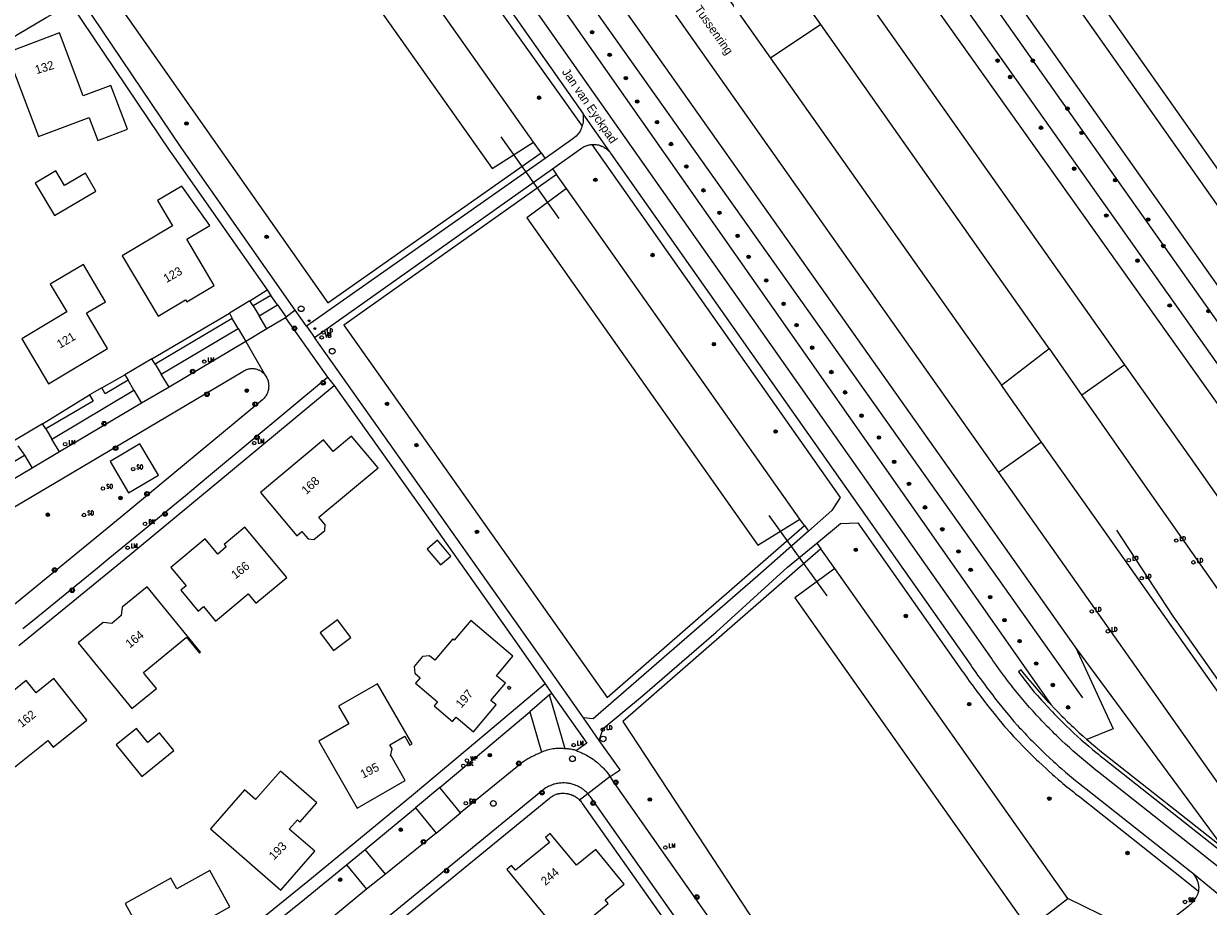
# Model space of a CAD drawing. Header units: metres. Extents: x 138165 to 154469, y 480134 to 494189.
# Tile 835 of 1056: x 146038 to 146210, y 488683 to 488812. Entities that reach past the tile are written whole.
import ezdxf

# ---------------------------------------------------------------- set-up
doc = ezdxf.new("R2010")
doc.units = ezdxf.units.M
doc.header["$LTSCALE"] = 0.001
doc.header["$MEASUREMENT"] = 0
for name, color, linetype, lineweight in [('Level 5', 7, 'Continuous', 0), ('TOP-L-diversen geluidsscherm', 7, 'Continuous', 0), ('TOP-L-duiker', 7, 'Continuous', 0), ('TOP-L-terrein schutting raster hek leuning', 7, 'Continuous', 0), ('TOP-L-topo objecten punt', 7, 'Continuous', 0), ('TOP-L-topo objecten vlak', 7, 'Continuous', 0), ('TOP-L-verharding vangrail', 7, 'Continuous', 0), ('TOP-L-water beschoeiing', 7, 'Continuous', 0), ('TOP-T-topo huisnummering naamgeving', 7, 'Continuous', 0)]:
    doc.layers.add(name, color=color, linetype=linetype, lineweight=lineweight)
doc.styles.add('Style-INTL_ISO', font='INTL_ISO.shx')
doc.styles.add('Style-STANDARD', font='STANDARD.shx')

# ---------------------------------------------------------------- blocks, each defined once
blk = doc.blocks.new('24')
at = {"layer": 'TOP-L-topo objecten punt', "color": 7, "linetype": 'Continuous', "lineweight": 0}
for radius in [0.025, 0.0182, 0.0115, 0.005]:
    blk.add_circle((0, 0), radius, dxfattribs=at)
blk = doc.blocks.new('129')
at = {"layer": 'TOP-L-topo objecten punt', "color": 7, "linetype": 'Continuous', "lineweight": 0}
blk.add_circle((0, 0), 0.025, dxfattribs=at)
at = {"layer": 'TOP-L-topo objecten punt', "color": 7, "linetype": 'Continuous', "lineweight": 0, "style": 'Style-STANDARD'}
blk.add_text('SO', height=0.06, dxfattribs=at).set_placement((0.0483, 0))
blk = doc.blocks.new('121')
at = {"layer": 'TOP-L-topo objecten punt', "color": 7, "linetype": 'Continuous', "lineweight": 0}
blk.add_circle((0, 0), 0.025, dxfattribs=at)
at = {"layer": 'TOP-L-topo objecten punt', "color": 7, "linetype": 'Continuous', "lineweight": 0, "style": 'Style-STANDARD'}
blk.add_text('LD', height=0.06, dxfattribs=at).set_placement((0.0483, 0))
blk = doc.blocks.new('39')
at = {"layer": 'TOP-L-topo objecten punt', "color": 7, "linetype": 'Continuous', "lineweight": 0}
for p, q in [((0.0175, 0.0175), (-0.0175, 0.0175)), ((-0.0175, 0.0175), (-0.0175, -0.0175)), ((0.0175, 0.0175), (0.0175, -0.0175)), ((0.0175, -0.0175), (-0.0175, -0.0175))]:
    blk.add_line(p, q, dxfattribs=at)
blk.add_circle((0, 0), 0.0332, dxfattribs=at)
blk = doc.blocks.new('73')
at = {"layer": 'TOP-L-topo objecten punt', "color": 7, "linetype": 'Continuous', "lineweight": 0}
blk.add_circle((0, 0), 0.025, dxfattribs=at)
at = {"layer": 'TOP-L-topo objecten punt', "color": 7, "linetype": 'Continuous', "lineweight": 0, "style": 'Style-STANDARD'}
blk.add_text('WP', height=0.06, dxfattribs=at).set_placement((0.0483, 0))
blk = doc.blocks.new('*U13')
at = {"layer": 'Level 5', "color": 7, "linetype": 'Continuous', "lineweight": 0}
blk.add_circle((0, 0), 0.0415, dxfattribs=at)
blk = doc.blocks.new('150')
at = {"layer": 'Level 5', "color": 7, "linetype": 'Continuous', "lineweight": 0}
blk.add_blockref('*U13', (0, 0), dxfattribs=at)
blk = doc.blocks.new('72')
at = {"layer": 'TOP-L-topo objecten punt', "color": 7, "linetype": 'Continuous', "lineweight": 0}
blk.add_circle((0, 0), 0.025, dxfattribs=at)
at = {"layer": 'TOP-L-topo objecten punt', "color": 7, "linetype": 'Continuous', "lineweight": 0, "style": 'Style-STANDARD'}
blk.add_text('BK', height=0.06, dxfattribs=at).set_placement((0.0483, 0))
blk = doc.blocks.new('10')
at = {"layer": 'TOP-L-topo objecten punt', "linetype": 'Continuous', "lineweight": 0}
blk.add_circle((0, 0), 0.0125, dxfattribs=at)
blk = doc.blocks.new('16')
at = {"layer": 'TOP-L-topo objecten punt', "color": 7, "linetype": 'Continuous', "lineweight": 0}
blk.add_circle((0, 0), 0.025, dxfattribs=at)
at = {"layer": 'TOP-L-topo objecten punt', "color": 7, "linetype": 'Continuous', "lineweight": 0, "style": 'Style-STANDARD'}
blk.add_text('LM', height=0.06, dxfattribs=at).set_placement((0.0483, 0))
blk = doc.blocks.new('14')
at = {"layer": 'TOP-L-topo objecten punt', "color": 7, "linetype": 'Continuous', "lineweight": 0}
blk.add_circle((0, 0), 0.025, dxfattribs=at)
at = {"layer": 'TOP-L-topo objecten punt', "color": 7, "linetype": 'Continuous', "lineweight": 0, "style": 'Style-STANDARD'}
blk.add_text('VB', height=0.06, dxfattribs=at).set_placement((0.0483, 0))
blk = doc.blocks.new('175')
at = {"layer": 'TOP-L-topo objecten punt', "color": 7, "linetype": 'Continuous', "lineweight": 0}
blk.add_circle((0, 0), 0.025, dxfattribs=at)
at = {"layer": 'TOP-L-topo objecten punt', "color": 7, "linetype": 'Continuous', "lineweight": 0, "style": 'Style-STANDARD'}
blk.add_text('SB', height=0.06, dxfattribs=at).set_placement((0.0483, 0))

msp = doc.modelspace()

# ---------------------------------------------------------------- linework, layer by layer
at = {"layer": 'TOP-L-diversen geluidsscherm', "flags": 128}
msp.add_lwpolyline([(146057.58, 488902.91), (146094.57, 488850.96), (146191.85, 488713.73)], dxfattribs=at)
at = {"layer": 'TOP-L-duiker', "flags": 128}
for points in [[(146107.35, 488795.19), (146115.8, 488783.35)], [(146146.28, 488740.19), (146154.73, 488728.52)]]:
    msp.add_lwpolyline(points, dxfattribs=at)
at = {"layer": 'TOP-L-terrein schutting raster hek leuning', "flags": 128}
for points in [[(146057.58, 488902.91), (146094.57, 488850.96), (146191.85, 488713.73)], [(146040.73, 488724.09), (146052.64, 488733.83), (146066.39, 488745.19), (146083.15, 488759.09), (146096.5, 488740.32)]]:
    msp.add_lwpolyline(points, dxfattribs=at)
at = {"layer": 'TOP-L-topo objecten vlak', "flags": 128}
for points in [[(146278.8, 488695.04), (146278.55, 488695.41), (146278.25, 488695.83), (146274.2, 488701.58), (146273.88, 488702.03), (146273.76, 488702.2), (146273.62, 488702.39), (146273.35, 488702.78), (146270.5, 488706.83), (146270.49, 488706.84), (146270.34, 488707.06), (146270.09, 488707.41), (146081.12, 488975.71)], [(146276.38, 488693.33), (146078.27, 488974.13)], [(146072.15, 488970.73), (146262.12, 488701.93), (146270.92, 488689.48)], [(146268.45, 488687.74), (146259.65, 488700.19), (146069.52, 488969.27)], [(146066.2, 488967.42), (146256.79, 488698.18), (146265.6, 488685.74)], [(146263.08, 488683.96), (146258.12, 488690.92), (146254.71, 488695.72), (146062.75, 488965.5)], [(146190.84, 488721.1), (146090.77, 488862.65), (146071.86, 488889.74), (146057.09, 488908.44)], [(146061.65, 488892.56), (146085.18, 488858.38), (146187.27, 488712.75)], [(146212.79, 488688.2), (146208.51, 488691.59), (146194.18, 488702.93), (146193.8, 488703.23), (146193.49, 488703.47), (146192.89, 488703.96), (146192.59, 488704.21), (146192, 488704.7), (146191.41, 488705.2), (146190.82, 488705.71), (146190.53, 488705.96), (146189.96, 488706.48), (146189.39, 488707), (146188.82, 488707.53), (146188.54, 488707.8), (146188.08, 488708.24), (146187.81, 488708.5), (146187.54, 488708.77), (146187.01, 488709.3), (146186.74, 488709.57), (146186.22, 488710.11), (146185.96, 488710.38), (146185.7, 488710.65), (146185.18, 488711.21), (146184.93, 488711.48), (146184.68, 488711.76), (146184.18, 488712.33), (146183.93, 488712.61), (146183.68, 488712.89), (146183.19, 488713.47), (146182.95, 488713.75), (146182.71, 488714.04), (146182.23, 488714.63), (146181.99, 488714.92), (146181.76, 488715.21), (146181.53, 488715.51), (146181.07, 488716.1), (146180.84, 488716.41), (146180.61, 488716.71), (146180.38, 488717.01), (146179.94, 488717.61), (146179.72, 488717.92), (146179.28, 488718.54), (146178.85, 488719.16), (146178.64, 488719.47), (146091.28, 488843.71)], [(146089.28, 488841.33), (146119.3, 488798.54)], [(146198.02, 488762.09), (146149.83, 488830.3), (146141.91, 488841.54)], [(146081.4, 488838.25), (146084.1, 488839.72), (146088.14, 488840.34), (146119.17, 488796.78)], [(146081.93, 488837.4), (146075.3, 488833.78), (146048.92, 488818.58), (146082.24, 488771.09), (146113.2, 488792.9)], [(146082.9, 488835.85), (146076.87, 488831.98), (146106.08, 488790.6), (146112.11, 488794.43)], [(146112.11, 488794.43), (146082.9, 488835.85)], [(146153.86, 488811.51), (146135.75, 488837.21)], [(146132.87, 488826.02), (146146.55, 488806.66)], [(146126.63, 488821.59), (146156.56, 488779.16), (146179.66, 488746.43)], [(146077.5, 488770.02), (146060.93, 488793.64), (146045.19, 488817.03), (146043.85, 488816.06)], [(145903.65, 488730.94), (145976.93, 488774.46), (146041.31, 488812.55), (146044.9, 488814.48)], [(146044.9, 488814.48), (146046.5, 488812.12), (146059.27, 488793.13), (146059.55, 488792.74), (146073.41, 488772.99)], [(146050.71, 488802.69), (146046.7, 488801.17), (146043.26, 488810.3), (146035.59, 488807.41), (146040.17, 488795.24), (146047.56, 488798.03), (146047.72, 488797.6), (146048.81, 488794.7), (146053.11, 488796.33), (146050.71, 488802.69)], [(146153.86, 488811.51), (146146.55, 488806.66)], [(146187.02, 488764.44), (146185.97, 488765.95), (146179.56, 488775.04), (146153.86, 488811.51)], [(146146.55, 488806.66), (146163.21, 488783.07), (146180.09, 488759.14)], [(146119.3, 488798.54), (146119.33, 488798.35), (146119.33, 488798.26), (146119.34, 488798.08), (146119.34, 488797.89), (146119.34, 488797.8), (146119.33, 488797.62), (146119.31, 488797.43), (146119.3, 488797.34), (146119.27, 488797.16), (146119.23, 488796.98), (146119.2, 488796.89), (146119.17, 488796.78)], [(146123.18, 488793.04), (146119.3, 488798.54)], [(146119.17, 488796.78), (146119.15, 488796.71), (146119.1, 488796.54), (146119.03, 488796.36), (146118.99, 488796.28), (146118.92, 488796.11), (146118.88, 488796.03), (146118.79, 488795.87), (146118.3, 488795.31), (146117.84, 488794.94), (146113.78, 488792.08)], [(146113.2, 488792.9), (146112.11, 488794.43)], [(146113.2, 488792.9), (146113.78, 488792.08)], [(146114.86, 488790.57), (146119.06, 488793.55), (146119.19, 488793.63), (146119.26, 488793.67), (146119.33, 488793.71), (146119.47, 488793.79), (146119.61, 488793.85), (146119.76, 488793.91), (146119.84, 488793.94), (146119.91, 488793.96), (146120.07, 488794), (146120.21, 488794.04), (146120.29, 488794.05), (146120.44, 488794.08), (146120.6, 488794.09)], [(146120.6, 488794.09), (146156.65, 488742.82), (146155.46, 488740.91), (146152.06, 488737.91)], [(146120.6, 488794.09), (146120.68, 488794.1), (146120.83, 488794.1), (146120.91, 488794.1), (146121.07, 488794.1), (146121.14, 488794.09), (146121.3, 488794.07), (146121.45, 488794.04), (146121.53, 488794.03), (146121.68, 488793.99), (146121.75, 488793.96), (146121.83, 488793.94), (146121.97, 488793.88), (146122.05, 488793.85), (146122.19, 488793.79), (146122.26, 488793.75), (146122.39, 488793.68), (146122.53, 488793.59), (146122.59, 488793.55), (146122.65, 488793.5), (146122.71, 488793.46), (146122.78, 488793.41), (146122.89, 488793.31), (146122.95, 488793.25), (146123.06, 488793.14), (146123.11, 488793.08), (146123.18, 488793.04)], [(146123.18, 488793.04), (146123.31, 488792.84), (146175.63, 488718.44), (146175.84, 488718.14), (146176.36, 488717.39), (146176.63, 488717.02), (146177.17, 488716.28), (146177.71, 488715.55), (146177.98, 488715.18), (146178.26, 488714.82), (146178.82, 488714.09), (146179.1, 488713.73), (146179.66, 488713.01), (146179.95, 488712.66), (146180.52, 488711.94), (146180.81, 488711.59), (146181.1, 488711.24), (146181.69, 488710.54), (146181.9, 488710.3), (146182.42, 488709.72), (146182.68, 488709.43), (146182.94, 488709.14), (146183.47, 488708.57), (146183.74, 488708.29), (146184.28, 488707.73), (146184.55, 488707.45), (146184.82, 488707.17), (146185.37, 488706.63), (146185.65, 488706.35), (146186.21, 488705.81), (146186.49, 488705.54), (146187.05, 488705.01), (146187.63, 488704.49), (146187.92, 488704.22), (146188.49, 488703.71), (146188.79, 488703.45), (146189.37, 488702.94), (146189.67, 488702.69), (146189.97, 488702.44), (146190.57, 488701.95), (146190.87, 488701.7), (146191.47, 488701.21), (146191.78, 488700.97), (146192.39, 488700.49), (146207.67, 488688.42), (146207.83, 488688.29)], [(146113.78, 488792.08), (146079.15, 488767.69)], [(146047, 488789.92), (146043.99, 488788.14), (146042.72, 488790.28), (146039.71, 488788.5), (146042.51, 488783.77), (146048.53, 488787.34), (146047, 488789.92)], [(146080.3, 488766.06), (146114.86, 488790.57)], [(146115.44, 488789.75), (146084.55, 488767.84), (146122.8, 488713.76), (146151.48, 488738.74)], [(146114.86, 488790.57), (146115.44, 488789.75)], [(146116.91, 488787.69), (146115.44, 488789.75)], [(146065.06, 488782.31), (146061.02, 488788.05), (146057.49, 488785.96), (146059.68, 488782.26), (146052.36, 488777.92), (146057.57, 488769.15), (146061.57, 488771.52), (146061.72, 488771.26), (146065.72, 488773.63), (146061.74, 488780.34), (146062, 488780.5), (146065.06, 488782.31)], [(146116.91, 488787.69), (146111.12, 488783.45), (146144.71, 488735.87), (146150.8, 488739.69)], [(146150.8, 488739.69), (146116.91, 488787.69)], [(146050.24, 488764.46), (146047.18, 488769.62), (146047.35, 488769.72), (146049.93, 488771.25), (146046.72, 488776.67), (146041.9, 488773.81), (146044.3, 488769.77), (146037.76, 488765.89), (146041.63, 488759.35), (146050.24, 488764.46)], [(146070.91, 488771.41), (146073.41, 488772.99)], [(146073.95, 488772.16), (146071.39, 488770.66)], [(146073.41, 488772.99), (146073.95, 488772.16)], [(146074.92, 488770.79), (146073.95, 488772.16)], [(146070.91, 488771.41), (146067.92, 488769.61)], [(146071.39, 488770.66), (146070.91, 488771.41)], [(146071.39, 488770.66), (146072.24, 488769.19)], [(146072.24, 488769.19), (146074.92, 488770.79)], [(146074.92, 488770.79), (146076.18, 488769)], [(146056.68, 488762.98), (146067.92, 488769.61)], [(146068.35, 488768.84), (146057.16, 488762.2)], [(146067.92, 488769.61), (146068.35, 488768.84)], [(146069.2, 488767.39), (146068.35, 488768.84)], [(146073.37, 488767.31), (146072.24, 488769.19)], [(146076.07, 488768.93), (146073.37, 488767.31)], [(146076.18, 488769), (146076.07, 488768.93)], [(146076.07, 488768.93), (146082.17, 488760.29)], [(146077.5, 488770.02), (146076.18, 488769)], [(146079.15, 488767.69), (146077.5, 488770.02)], [(146058.02, 488760.75), (146069.2, 488767.39)], [(146069.2, 488767.39), (146070.32, 488765.49)], [(146073.37, 488767.31), (146070.32, 488765.49)], [(146079.15, 488767.69), (146080.3, 488766.06)], [(146070.32, 488765.49), (146059.16, 488758.87)], [(146070.32, 488765.49), (146073.18, 488760.5)], [(146119.35, 488710.82), (146115.23, 488716.67), (146083.58, 488761.42), (146080.3, 488766.06)], [(146180.09, 488759.14), (146187.02, 488764.44)], [(146187.02, 488764.44), (146191.75, 488757.66)], [(146056.68, 488762.98), (146052.74, 488760.65)], [(146057.16, 488762.2), (146056.68, 488762.98)], [(146057.16, 488762.2), (146058.02, 488760.75)], [(146198.02, 488762.09), (146191.76, 488757.67), (146191.75, 488757.66)], [(146256.32, 488679.19), (146247.62, 488691.57), (146207.53, 488748.63), (146198.02, 488762.09)], [(146023.74, 488733.82), (146045.11, 488746.46), (146069.9, 488761.14), (146070.02, 488761.22), (146070.08, 488761.25), (146070.14, 488761.28), (146070.26, 488761.34), (146070.38, 488761.4), (146070.45, 488761.42), (146070.58, 488761.46), (146070.71, 488761.5), (146070.78, 488761.51), (146070.84, 488761.53), (146070.98, 488761.54), (146071.12, 488761.56), (146071.25, 488761.56), (146071.32, 488761.56), (146071.39, 488761.55), (146071.52, 488761.54), (146071.66, 488761.52), (146071.79, 488761.49), (146071.92, 488761.45), (146071.99, 488761.43), (146072.12, 488761.38), (146072.18, 488761.36), (146072.3, 488761.3), (146072.36, 488761.26), (146072.48, 488761.2), (146072.59, 488761.12), (146072.7, 488761.03), (146072.81, 488760.95), (146072.86, 488760.9), (146072.96, 488760.79), (146073.01, 488760.73), (146073.1, 488760.62), (146073.18, 488760.5)], [(146073.18, 488760.5), (146073.22, 488760.44), (146073.3, 488760.32), (146073.33, 488760.25), (146073.37, 488760.19), (146073.43, 488760.06), (146073.45, 488759.99), (146073.5, 488759.85), (146073.55, 488759.71), (146073.56, 488759.64), (146073.6, 488759.5), (146073.61, 488759.43), (146073.63, 488759.28), (146073.63, 488759.21), (146073.64, 488759.07), (146073.64, 488758.92), (146073.63, 488758.85), (146073.63, 488758.78), (146073.61, 488758.63), (146073.59, 488758.49), (146073.55, 488758.35), (146073.51, 488758.21), (146073.49, 488758.14), (146073.44, 488758), (146073.41, 488757.93), (146073.35, 488757.8), (146073.31, 488757.74), (146073.24, 488757.61), (146073.16, 488757.49), (146073.07, 488757.38), (146072.98, 488757.26), (146072.88, 488757.16), (146072.77, 488757.06), (146072.73, 488757.02), (146052.08, 488739.87), (146033.97, 488725.1)], [(146037.94, 488723.77), (146039.57, 488725.09), (146043.25, 488728.08), (146045.08, 488729.58), (146046.92, 488731.08), (146048.75, 488732.58), (146050.58, 488734.08), (146054.24, 488737.09), (146056.07, 488738.59), (146059.72, 488741.61), (146061.55, 488743.12), (146063.37, 488744.64), (146065.19, 488746.15), (146082.17, 488760.29)], [(146049.39, 488758.75), (146052.74, 488760.65)], [(146052.74, 488760.65), (146053.21, 488759.85)], [(146059.16, 488758.87), (146058.02, 488760.75)], [(146082.17, 488760.29), (146083.15, 488759.09)], [(146037.33, 488721.33), (146038.62, 488722.38), (146040.73, 488724.09), (146052.64, 488733.83), (146066.39, 488745.19), (146083.15, 488759.09)], [(146042.12, 488751.3), (146054.06, 488758.39)], [(146049.39, 488758.75), (146047.59, 488757.73)], [(146053.21, 488759.85), (146049.9, 488757.89), (146049.39, 488758.75)], [(146054.06, 488758.39), (146053.21, 488759.85)], [(146054.06, 488758.39), (146055.17, 488756.52)], [(146059.16, 488758.87), (146055.17, 488756.52)], [(146083.15, 488759.09), (146096.5, 488740.32), (146109.98, 488721.23), (146113.79, 488715.75)], [(146185.93, 488750.86), (146180.09, 488759.14)], [(146040.79, 488753.54), (146047.59, 488757.73)], [(146047.59, 488757.73), (146048.12, 488756.83), (146041.26, 488752.77)], [(146055.17, 488756.52), (146043.24, 488749.44)], [(146191.75, 488757.66), (146191.76, 488757.65), (146200.95, 488744.46), (146241.3, 488687.12), (146250, 488674.74)], [(146040.79, 488753.54), (146036.73, 488751.1)], [(146041.26, 488752.77), (146040.79, 488753.54)], [(146041.26, 488752.77), (146042.12, 488751.3)], [(146081.59, 488751.19), (146072.46, 488743.56), (146077.72, 488737.27), (146078.47, 488737.89), (146078.71, 488737.6), (146079.38, 488736.8), (146080.19, 488736.73), (146081.77, 488738.04), (146081.84, 488738.85), (146080.92, 488739.95), (146089.53, 488747.14), (146085.68, 488751.75), (146083, 488749.5), (146081.59, 488751.19)], [(146037.2, 488750.34), (146038.16, 488748.96)], [(146043.24, 488749.44), (146042.12, 488751.3)], [(146057.63, 488746.07), (146054.93, 488750.62), (146050.59, 488748.05), (146053.29, 488743.5), (146057.63, 488746.07)], [(146185.93, 488750.86), (146179.66, 488746.43)], [(146243.1, 488669.88), (146234.37, 488682.23), (146193.68, 488739.87), (146185.93, 488750.86)], [(146026.69, 488742.16), (146038.16, 488748.96)], [(146038.16, 488748.96), (146039.26, 488747.08)], [(146043.24, 488749.44), (146039.26, 488747.08)], [(146039.26, 488747.08), (146027.81, 488740.29)], [(146179.66, 488746.43), (146187.45, 488735.4), (146228.08, 488677.81), (146236.81, 488665.44)], [(146151.48, 488738.74), (146150.8, 488739.69)], [(146060.88, 488729.34), (146063.41, 488726.31), (146064.18, 488726.96), (146065.93, 488724.86), (146070.67, 488728.83), (146071.79, 488727.49), (146076.25, 488731.22), (146070.16, 488738.51), (146067.16, 488736.01), (146067.48, 488735.63), (146066.26, 488734.6), (146064.4, 488736.83), (146059.41, 488732.66), (146061.65, 488729.98), (146060.88, 488729.34)], [(146152.06, 488737.91), (146144.71, 488731.43), (146120.77, 488710.68), (146119.35, 488710.82)], [(146151.48, 488738.74), (146152.06, 488737.91)], [(146153.27, 488736.2), (146156.73, 488739.04), (146159.23, 488739.15), (146174.4, 488717.58), (146174.61, 488717.28), (146175.14, 488716.53), (146175.41, 488716.15), (146175.96, 488715.4), (146176.51, 488714.65), (146176.79, 488714.28), (146177.07, 488713.91), (146177.63, 488713.17), (146177.92, 488712.81), (146178.48, 488712.08), (146178.78, 488711.72), (146179.36, 488711), (146179.65, 488710.64), (146179.95, 488710.28), (146180.55, 488709.56), (146180.78, 488709.3), (146181.3, 488708.71), (146181.57, 488708.42), (146181.84, 488708.12), (146182.38, 488707.55), (146182.65, 488707.26), (146183.2, 488706.69), (146183.48, 488706.4), (146183.76, 488706.12), (146184.32, 488705.56), (146184.6, 488705.28), (146185.17, 488704.73), (146185.46, 488704.46), (146186.03, 488703.91), (146186.62, 488703.38), (146186.91, 488703.11), (146187.5, 488702.59), (146187.8, 488702.32), (146188.4, 488701.81), (146188.7, 488701.55), (146189.01, 488701.29), (146189.61, 488700.79), (146189.92, 488700.53), (146190.54, 488700.04), (146190.85, 488699.79), (146191.46, 488699.31), (146206.73, 488687.25), (146208.71, 488685.64)], [(146100.11, 488734.32), (146098.17, 488736.61), (146096.64, 488735.32), (146098.58, 488733.03), (146100.11, 488734.32)], [(146121.66, 488707.54), (146122.25, 488709.24), (146127.95, 488714), (146138.65, 488723.26), (146149.02, 488732.7), (146153.27, 488736.2)], [(146153.27, 488736.2), (146153.85, 488735.38)], [(146153.85, 488735.38), (146125.07, 488710.3), (146160.79, 488655.95)], [(146155.89, 488732.49), (146153.85, 488735.38)], [(146155.89, 488732.49), (146150.08, 488728.26), (146184.04, 488680.15), (146189.73, 488684.57)], [(146189.73, 488684.57), (146155.89, 488732.49)], [(146049.59, 488724.66), (146045.97, 488721.7), (146053.75, 488712.16), (146057.34, 488715.09), (146055.76, 488717.03), (146055.44, 488717.42), (146061.69, 488722.52), (146063.59, 488720.2), (146063.75, 488720.33), (146055.97, 488729.86), (146052.35, 488726.91), (146052.22, 488725.67), (146050.83, 488724.53), (146049.59, 488724.66)], [(146081.12, 488723.14), (146083.07, 488720.6), (146085.56, 488722.5), (146083.61, 488725.04), (146081.12, 488723.14)], [(146100.37, 488722.28), (146097.75, 488719.17), (146096.98, 488719.82), (146095.99, 488719.73), (146094.76, 488718.28), (146094.85, 488717.28), (146095.62, 488716.64), (146094.96, 488715.86), (146098.17, 488713.15), (146097.67, 488712.56), (146100.35, 488710.3), (146100.85, 488710.9), (146103.37, 488708.77), (146106.69, 488712.71), (146105.93, 488713.35), (146108.02, 488715.84), (146106.72, 488716.93), (146109.11, 488719.77), (146102.99, 488724.93), (146100.6, 488722.09), (146100.37, 488722.28)], [(146190.84, 488721.1), (146196.3, 488709.21), (146192.5, 488707.66)], [(146212.38, 488691.87), (146190.84, 488721.1)], [(146187.27, 488712.75), (146186.99, 488713.06), (146186.3, 488713.83), (146185.62, 488714.61), (146184.94, 488715.39), (146184.26, 488716.18), (146183.93, 488716.58), (146183.26, 488717.38), (146182.93, 488717.78), (146182.55, 488717.47), (146184.86, 488714.55), (146185.31, 488714.05), (146185.9, 488713.4), (146186.2, 488713.08), (146186.8, 488712.44), (146187.27, 488711.92), (146187.52, 488711.66), (146187.77, 488711.39), (146188.27, 488710.87), (146188.53, 488710.61), (146189.04, 488710.1), (146189.56, 488709.6), (146190.08, 488709.1), (146190.61, 488708.6), (146191.14, 488708.11), (146191.68, 488707.63), (146191.95, 488707.39), (146192.5, 488706.92), (146192.77, 488706.68), (146193.33, 488706.22), (146193.61, 488705.99), (146194.17, 488705.53), (146194.45, 488705.31), (146195.02, 488704.86), (146214.11, 488689.79)], [(146113.79, 488715.75), (146105.16, 488708.49), (146094.66, 488699.69), (146086.68, 488693.07), (146079.3, 488687.02), (146072.21, 488681.28), (146058.08, 488669.98), (146043.42, 488658.52), (146028.84, 488647.22), (146014.29, 488636.26), (145999.3, 488625.1), (145984.5, 488614.17)], [(146035.52, 488713.93), (146035.83, 488713.54), (146030.81, 488709.52), (146036, 488703.04), (146041.57, 488707.5), (146042.32, 488706.56), (146047.23, 488710.49), (146042.42, 488716.51), (146039.85, 488714.44), (146038.41, 488716.24), (146035.52, 488713.93)], [(146083.79, 488712.52), (146085.28, 488709.92), (146080.92, 488707.41), (146086.5, 488697.71), (146093.47, 488701.71), (146091.43, 488705.27), (146091.34, 488705.22), (146091.57, 488706.33), (146091.24, 488706.9), (146093.41, 488708.14), (146094.16, 488706.84), (146094.46, 488707.02), (146089.43, 488715.77), (146083.79, 488712.52)], [(146108.33, 488715.16), (146108.54, 488715.4), (146108.79, 488715.2), (146108.58, 488714.95), (146108.33, 488715.16)], [(146113.79, 488715.75), (146114.74, 488714.39)], [(146114.44, 488714.16), (146111.58, 488711.66)], [(146114.44, 488714.16), (146114.74, 488714.39)], [(146116.69, 488706.32), (146114.44, 488714.16)], [(146114.74, 488714.39), (146119.86, 488707.11), (146118.35, 488706.05)], [(146187.27, 488712.75), (146187.79, 488712.18), (146188.06, 488711.9), (146188.33, 488711.62), (146188.88, 488711.07), (146189.15, 488710.79), (146189.7, 488710.25), (146189.98, 488709.98), (146190.26, 488709.71), (146190.55, 488709.45), (146191.11, 488708.91), (146191.4, 488708.65), (146191.97, 488708.13), (146192.5, 488707.66)], [(146098.49, 488700.67), (146111.58, 488711.66)], [(146111.58, 488711.66), (146113.27, 488705.81)], [(146121.66, 488707.54), (146119.35, 488710.82)], [(146057.79, 488708.64), (146056.07, 488707.25), (146054.45, 488709.27), (146051.48, 488706.88), (146055.19, 488702.28), (146059.86, 488706.06), (146057.79, 488708.64)], [(146123.25, 488702.28), (146124.68, 488703.25), (146121.66, 488707.54)], [(146192.5, 488707.66), (146192.8, 488707.41), (146193.39, 488706.9), (146193.69, 488706.64), (146194.4, 488706.05), (146212.38, 488691.87)], [(146113.27, 488705.81), (146112.98, 488705.69), (146112.67, 488705.55), (146112.51, 488705.47), (146112.36, 488705.4), (146112.05, 488705.25), (146111.74, 488705.09), (146111.45, 488704.92), (146111.3, 488704.83), (146111, 488704.66), (146110.86, 488704.56), (146110.57, 488704.38), (146110.29, 488704.18), (146101.49, 488696.99)], [(146116.69, 488706.32), (146116.58, 488706.33), (146116.47, 488706.34), (146116.25, 488706.36), (146116.03, 488706.37), (146115.81, 488706.37), (146115.69, 488706.37), (146115.58, 488706.37), (146115.36, 488706.35), (146115.14, 488706.33), (146114.92, 488706.3), (146114.7, 488706.26), (146114.48, 488706.22), (146114.27, 488706.16), (146114.05, 488706.1), (146113.84, 488706.03), (146113.63, 488705.96), (146113.42, 488705.87), (146113.27, 488705.81)], [(146118.35, 488706.05), (146118.24, 488706.08), (146118.04, 488706.14), (146117.83, 488706.18), (146117.73, 488706.21), (146117.52, 488706.24), (146117.31, 488706.28), (146117.21, 488706.29), (146117.1, 488706.3), (146116.89, 488706.31), (146116.69, 488706.32)], [(146118.35, 488706.05), (146118.49, 488705.99), (146118.62, 488705.94), (146118.89, 488705.83), (146119.15, 488705.71), (146119.28, 488705.65), (146119.41, 488705.59), (146119.53, 488705.53), (146119.79, 488705.39), (146120.03, 488705.25), (146120.15, 488705.18), (146120.28, 488705.11), (146120.52, 488704.95), (146120.75, 488704.79), (146120.87, 488704.71), (146120.98, 488704.62), (146121.21, 488704.45), (146121.43, 488704.27), (146121.65, 488704.08), (146121.75, 488703.99), (146121.96, 488703.79), (146122.16, 488703.59), (146122.26, 488703.49), (146122.45, 488703.28), (146122.55, 488703.17), (146122.64, 488703.07), (146122.82, 488702.85), (146123, 488702.62), (146123.17, 488702.39), (146123.25, 488702.28)], [(146070.11, 488700.34), (146065.18, 488694.69), (146075.4, 488685.78), (146080.33, 488691.43), (146076.63, 488694.66), (146077.8, 488696), (146078.17, 488695.67), (146080.62, 488698.47), (146075.34, 488703.07), (146071.73, 488698.93), (146070.11, 488700.34)], [(146123.25, 488702.28), (146120, 488699.79)], [(146150.23, 488663.83), (146124.03, 488701.13), (146123.25, 488702.28)], [(146120, 488699.79), (146119.88, 488699.92), (146119.81, 488699.99), (146119.66, 488700.13), (146119.52, 488700.25), (146119.36, 488700.38), (146119.28, 488700.43), (146119.2, 488700.49), (146119.12, 488700.55), (146118.96, 488700.65), (146118.79, 488700.75), (146118.7, 488700.8), (146118.53, 488700.89), (146118.44, 488700.93), (146118.26, 488701), (146118.17, 488701.04), (146118.07, 488701.07), (146117.89, 488701.14), (146117.7, 488701.19), (146117.6, 488701.21), (146117.41, 488701.26), (146117.22, 488701.29), (146117.12, 488701.31), (146116.93, 488701.33), (146116.83, 488701.34), (146116.63, 488701.35), (146116.54, 488701.35), (146116.34, 488701.35), (146116.14, 488701.34), (146116.05, 488701.34), (146115.85, 488701.32), (146115.66, 488701.29), (146115.46, 488701.25), (146115.37, 488701.23), (146115.18, 488701.18), (146115.08, 488701.15), (146114.9, 488701.09), (146114.71, 488701.03), (146114.53, 488700.95), (146114.35, 488700.87), (146114.18, 488700.78), (146114.09, 488700.73), (146113.92, 488700.63), (146113.76, 488700.53), (146098.09, 488687.73), (146083.43, 488675.72)], [(146088.02, 488677.52), (146114.43, 488699.16), (146114.49, 488699.21), (146114.62, 488699.3), (146114.69, 488699.35), (146114.76, 488699.39), (146114.9, 488699.47), (146115.04, 488699.54), (146115.11, 488699.58), (146115.18, 488699.61), (146115.33, 488699.67), (146115.41, 488699.7), (146115.56, 488699.75), (146115.64, 488699.77), (146115.73, 488699.79), (146115.81, 488699.8), (146115.97, 488699.83), (146116.13, 488699.85), (146116.21, 488699.86), (146116.37, 488699.86), (146116.54, 488699.86), (146116.62, 488699.86), (146116.78, 488699.84), (146116.86, 488699.83), (146117.02, 488699.81), (146117.1, 488699.79), (146117.26, 488699.76), (146117.34, 488699.73), (146117.5, 488699.69), (146117.57, 488699.66), (146117.72, 488699.6), (146117.8, 488699.57), (146117.95, 488699.49), (146118.02, 488699.46), (146118.09, 488699.42), (146118.23, 488699.33), (146118.3, 488699.29), (146118.43, 488699.19), (146118.49, 488699.14), (146118.55, 488699.09), (146118.62, 488699.04), (146118.68, 488698.98), (146118.8, 488698.87)], [(146098.49, 488700.67), (146094.97, 488697.74)], [(146101.49, 488696.99), (146098.49, 488700.67)], [(146120, 488699.79), (146118.8, 488698.87)], [(146145.77, 488663.24), (146120.38, 488699.32), (146120.26, 488699.48), (146120.14, 488699.63), (146120.01, 488699.78), (146120, 488699.79)], [(146118.8, 488698.87), (146118.91, 488698.75), (146119.01, 488698.63), (146119.06, 488698.56), (146119.11, 488698.5), (146119.2, 488698.36), (146126.17, 488688.49), (146143.32, 488664.14)], [(146087.67, 488691.66), (146094.97, 488697.74)], [(146094.97, 488697.74), (146097.96, 488694.07)], [(146097.96, 488694.07), (146101.49, 488696.99)], [(146097.96, 488694.07), (146090.62, 488688.09)], [(146114.14, 488680.2), (146114.65, 488679.58), (146115.04, 488679.9), (146115.35, 488680.15), (146116.62, 488678.61), (146122.95, 488683.84), (146122.51, 488684.37), (146125.28, 488686.66), (146121.14, 488691.68), (146118.36, 488689.39), (146114.55, 488694.01), (146113.83, 488693.42), (146114.41, 488692.72), (146109.51, 488688.67), (146108.93, 488689.37), (146108.22, 488688.78), (146114.84, 488680.77), (146114.14, 488680.2)], [(146084.96, 488689.44), (146087.67, 488691.66)], [(146090.62, 488688.09), (146087.67, 488691.66)], [(146071.64, 488678.65), (146078.86, 488684.49), (146084.96, 488689.44)], [(146084.96, 488689.44), (146087.86, 488685.91)], [(146052.76, 488683.85), (146057.89, 488674.57), (146064.54, 488678.25), (146062.95, 488681.14), (146064.55, 488682.02), (146064.79, 488681.58), (146068, 488683.36), (146065.1, 488688.61), (146060.29, 488685.95), (146059.42, 488687.52), (146052.76, 488683.85)], [(146090.62, 488688.09), (146087.86, 488685.91)], [(146207.83, 488688.29), (146207.87, 488688.21), (146207.93, 488688.15), (146208.04, 488688.02), (146208.14, 488687.89), (146208.19, 488687.82), (146208.28, 488687.67), (146208.36, 488687.53), (146208.4, 488687.45), (146208.44, 488687.38), (146208.51, 488687.22), (146208.54, 488687.15), (146208.58, 488687.07), (146208.61, 488686.96), (146208.64, 488686.89), (146208.67, 488686.74), (146208.69, 488686.67), (146208.72, 488686.53), (146208.73, 488686.45), (146208.74, 488686.31), (146208.75, 488686.23), (146208.75, 488686.09), (146208.74, 488685.94), (146208.73, 488685.79), (146208.72, 488685.72), (146208.71, 488685.64)], [(146207.83, 488688.29), (146212.26, 488684.68), (146212.71, 488684.3), (146212.94, 488684.11), (146213.17, 488683.91), (146213.61, 488683.52), (146213.83, 488683.32), (146214.05, 488683.12), (146214.48, 488682.72), (146214.7, 488682.52), (146214.81, 488682.41)], [(146087.86, 488685.91), (146074.63, 488674.97)], [(146196.64, 488681.18), (146189.73, 488684.57)], [(146208.71, 488685.64), (146208.66, 488685.43), (146208.64, 488685.36), (146208.6, 488685.22), (146208.58, 488685.15), (146208.53, 488685.06), (146208.43, 488684.87), (146208.37, 488684.78), (146208.32, 488684.69), (146208.2, 488684.51), (146208.14, 488684.43), (146208.02, 488684.26), (146207.89, 488684.09), (146207.75, 488683.93), (146207.68, 488683.85), (146207.53, 488683.7), (146207.46, 488683.63), (146207.38, 488683.56), (146207.23, 488683.42), (146201.36, 488678.87)]]:
    msp.add_lwpolyline(points, dxfattribs=at)
at = {"layer": 'TOP-L-verharding vangrail', "flags": 128}
msp.add_lwpolyline([(146196.81, 488738.09), (146204.97, 488725.56), (146219.71, 488704.69), (146243.85, 488670.41)], dxfattribs=at)
at = {"layer": 'TOP-L-water beschoeiing', "flags": 128}
msp.add_lwpolyline([(146270.09, 488707.41), (146081.12, 488975.71)], dxfattribs=at)

# ---------------------------------------------------------------- block references
at = {"layer": 'TOP-L-topo objecten punt', "xscale": 10, "yscale": 10, "zscale": 10}
for name, p in [('24', (146120.62, 488810.41)), ('24', (146123.17, 488807.14)), ('24', (146179.53, 488806.28)), ('24', (146184.64, 488806.28)), ('24', (146125.52, 488803.75)), ('24', (146181.36, 488803.91)), ('24', (146112.92, 488800.9)), ('24', (146127.17, 488800.34)), ('24', (146189.68, 488799.31)), ('24', (146061.7, 488797.15)), ('24', (146130.05, 488797.35)), ('24', (146185.84, 488796.54)), ('24', (146132.08, 488794.17)), ('24', (146191.73, 488795.78)), ('24', (146134.31, 488790.9)), ('24', (146121.09, 488788.98)), ('24', (146190.66, 488790.59)), ('24', (146196.6, 488788.92)), ('24', (146136.79, 488787.44)), ('24', (146139.12, 488784.18)), ('24', (146195.32, 488783.77)), ('24', (146201.41, 488783.19)), ('24', (146073.34, 488780.7)), ('24', (146141.75, 488780.83)), ('24', (146203.6, 488779.36)), ('24', (146129.41, 488778.04)), ('24', (146143.36, 488777.78)), ('24', (146199.85, 488777.22)), ('24', (146145.92, 488774.35)), ('150', (146078.35, 488770.24)), ('24', (146148.44, 488770.96)), ('24', (146204.53, 488770.72)), ('10', (146079.51, 488768.49)), ('24', (146210.16, 488769.9)), ('39', (146077.39, 488767.39)), ('10', (146080.34, 488767.36)), ('121', (146081.57, 488766.78)), ('24', (146150.33, 488767.87)), ('14', (146081.33, 488766.07)), ('24', (146138.32, 488765.09)), ('150', (146082.86, 488764.06)), ('24', (146152.59, 488764.58)), ('16', (146064.27, 488762.56)), ('39', (146062.59, 488761.12)), ('24', (146155.38, 488761.05)), ('24', (146070.45, 488758.34)), ('39', (146081.54, 488759.49)), ('24', (146157.37, 488758.09)), ('39', (146064.66, 488757.82)), ('39', (146071.68, 488756.38)), ('24', (146090.83, 488756.42)), ('24', (146159.76, 488754.7)), ('39', (146049.74, 488753.54)), ('16', (146071.54, 488750.72)), ('39', (146071.94, 488751.55)), ('24', (146147.28, 488752.41)), ('24', (146162.29, 488751.53)), ('16', (146044.06, 488750.56)), ('39', (146051.39, 488749.98)), ('24', (146095.1, 488750.43)), ('24', (146164.51, 488748)), ('129', (146053.95, 488746.95)), ('129', (146049.55, 488744.13)), ('24', (146166.65, 488744.79)), ('24', (146052.1, 488742.75)), ('39', (146055.97, 488743.36)), ('24', (146168.98, 488741.39)), ('24', (146041.54, 488740.32)), ('129', (146046.8, 488740.27)), ('72', (146055.67, 488739)), ('39', (146058.58, 488740.42)), ('24', (146103.89, 488737.82)), ('24', (146171.5, 488738.2)), ('16', (146053.14, 488735.52)), ('121', (146205.48, 488736.56)), ('24', (146158.92, 488735.23)), ('24', (146173.85, 488734.99)), ('121', (146198.59, 488733.71)), ('39', (146042.53, 488732.29)), ('24', (146175.61, 488732.32)), ('121', (146207.98, 488733.4)), ('121', (146200.47, 488731.09)), ('39', (146045.09, 488729.34)), ('24', (146178.45, 488728.35)), ('24', (146166.2, 488725.61)), ('121', (146193.21, 488726.27)), ('24', (146180.53, 488725)), ('121', (146195.54, 488723.37)), ('24', (146182.72, 488721.96)), ('24', (146185.14, 488718.69)), ('24', (146187.56, 488715.58)), ('24', (146175.41, 488712.81)), ('24', (146189.77, 488712.33)), ('121', (146122.17, 488709.1)), ('16', (146117.94, 488706.85)), ('150', (146122.22, 488707.74)), ('73', (146102.43, 488704.61)), ('24', (146105.76, 488705.38)), ('150', (146117.76, 488704.86)), ('72', (146101.9, 488703.83)), ('39', (146109.98, 488704.19)), ('39', (146124.06, 488701.44)), ('39', (146113.34, 488699.94)), ('175', (146102.27, 488698.4)), ('16', (146102.27, 488698.4)), ('150', (146106.27, 488698.37)), ('39', (146120.77, 488698.43)), ('24', (146129.01, 488698.94)), ('24', (146187.04, 488699.07)), ('24', (146092.82, 488694.56)), ('39', (146096.13, 488692.8)), ('16', (146131.26, 488691.97)), ('24', (146198.4, 488691.17)), ('39', (146099.46, 488688.58)), ('24', (146084.03, 488687.3)), ('39', (146135.84, 488684.77)), ('175', (146206.75, 488684.06)), ('14', (146206.75, 488684.06))]:
    msp.add_blockref(name, p, dxfattribs=at)

# ---------------------------------------------------------------- texts
at = {"layer": 'TOP-T-topo huisnummering naamgeving', "style": 'Style-INTL_ISO'}
for s, rotation, p in [('Tussenring', 305.2, (146135.42, 488813.76)), ('132', 16.7, (146039.9, 488804.31)), ('Jan van Eyckpad', 304.4, (146116.18, 488804.63)), ('123', 29.5, (146058.78, 488773.96)), ('121', 30.7, (146043.31, 488764.42)), ('168', 43, (146079.1, 488743.17)), ('166', 38.6, (146068.8, 488730.9)), ('164', 38.6, (146053.45, 488720.88)), ('197', 49.3, (146101.61, 488712.13)), ('162', 38.6, (146037.76, 488709.32)), ('195', 27.1, (146087.34, 488701.97)), ('193', 45.7, (146074.41, 488690.07)), ('244', 41.3, (146113.85, 488686.37))]:
    msp.add_text(s, height=1.25, rotation=rotation, dxfattribs=at).set_placement(p)

doc.saveas('drawing.dxf')
